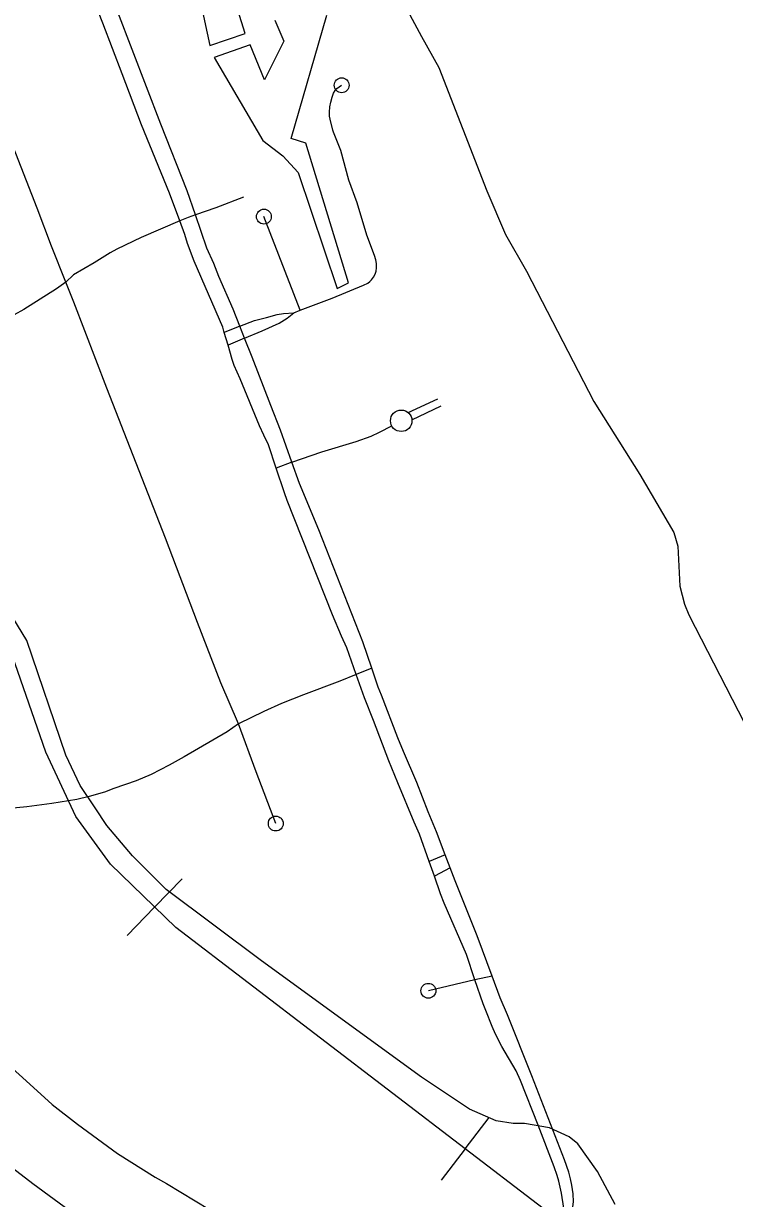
# Model space of a CAD drawing. Extents: x -19 to 366, y -4 to 359.
# Drawn here: x 153.091 to 153.543, y 192.207 to 192.954 of the extents above; entities that cross this region are included whole.
import ezdxf

# ---------------------------------------------------------------- set-up
doc = ezdxf.new("R2010")
doc.units = 0
for name, color, linetype in [('R_Border Prem', 7, 'Continuous'), ('R_Contour Annot', 7, 'Continuous'), ('R_Striping', 7, 'Continuous'), ('R_Temp Easement', 7, 'Continuous'), ('R_Water Annot', 7, 'Continuous'), ('Sheet Fence', 7, 'Continuous')]:
    doc.layers.add(name, color=color, linetype=linetype)

msp = doc.modelspace()

# ---------------------------------------------------------------- linework, layer by layer
at = {"layer": 'R_Border Prem'}
for points in [[(153.32759, 192.97584), (153.34394, 192.94549)], [(153.34394, 192.94549), (153.35509, 192.92583), (153.38547, 192.84747), (153.39726, 192.81965), (153.41071, 192.7964), (153.45344, 192.71357), (153.48261, 192.66709), (153.50432, 192.63024), (153.50666, 192.62171), (153.50801, 192.59628), (153.51094, 192.58472), (153.51384, 192.5781), (153.54907, 192.50927), (153.57074, 192.47716), (153.60098, 192.43866), (153.61482, 192.41408), (153.62823, 192.39558), (153.63346, 192.38176), (153.64398, 192.34634), (153.64821, 192.33897), (153.67096, 192.31313), (153.69474, 192.27763), (153.73423, 192.22002), (153.74665, 192.20683)]]:
    msp.add_lwpolyline(points, dxfattribs=at)
at = {"layer": 'R_Contour Annot'}
for points in [[(153.00655, 192.29273), (153.04805, 192.33154), (153.07746, 192.29601), (153.09304, 192.28203), (153.10945, 192.26688), (153.12557, 192.25447), (153.151, 192.23585), (153.17482, 192.2208), (153.1821, 192.21677), (153.20931, 192.20021), (153.26408, 192.17135), (153.26762, 192.16947), (153.29023, 192.15775), (153.29472, 192.15552), (153.31314, 192.1471), (153.32301, 192.14276), (153.34049, 192.13601), (153.34711, 192.13389), (153.35764, 192.13079), (153.3742, 192.12627), (153.38364, 192.12382), (153.4047, 192.1187)], [(153.39352, 192.07269), (153.3721, 192.0779), (153.36202, 192.08051), (153.34473, 192.08523), (153.3332, 192.08862), (153.32472, 192.09134), (153.30492, 192.09898), (153.29376, 192.1039), (153.27436, 192.11277), (153.26881, 192.11552), (153.24567, 192.12752), (153.24198, 192.12947), (153.18594, 192.159), (153.15834, 192.17581), (153.15071, 192.18002), (153.12434, 192.19669), (153.09714, 192.2166), (153.07888, 192.23065), (153.06116, 192.24702), (153.04501, 192.26151), (153.00655, 192.29273)]]:
    msp.add_lwpolyline(points, dxfattribs=at)
at = {"layer": 'R_Striping'}
msp.add_line((153.3355, 192.70655), (153.3544, 192.71526), dxfattribs=at)
for points in [[(153.19053, 192.82826), (153.18396, 192.846), (153.16625, 192.8894), (153.15394, 192.92181), (153.14154, 192.95389), (153.11751, 193.0154), (153.10884, 193.03838), (153.10096, 193.05768), (153.09764, 193.06525), (153.09293, 193.07435)], [(153.11825, 192.78937), (153.10914, 192.81224), (153.09998, 192.83646), (153.06437, 192.92705), (153.06105, 192.93681), (153.05853, 192.94269), (153.05389, 192.9522), (153.0486, 192.96184), (153.04446, 192.96891), (153.0259, 192.99936), (153.01521, 193.01733), (153.00455, 193.03706)], [(153.20044, 192.83206), (153.19519, 192.8474), (153.17846, 192.88972), (153.15113, 192.96088), (153.13036, 193.01405)], [(153.29266, 192.8731), (153.28806, 192.88457), (153.28764, 192.886), (153.28589, 192.89295), (153.28564, 192.8948), (153.28559, 192.8973), (153.28587, 192.90064), (153.28639, 192.90381), (153.28722, 192.9069), (153.28821, 192.90948), (153.28909, 192.91104), (153.29014, 192.91243), (153.29328, 192.91446)], [(153.30309, 192.83984), (153.29792, 192.85424), (153.29266, 192.8731)], [(153.23096, 192.84341), (153.21331, 192.83648), (153.20044, 192.83206)], [(153.31418, 192.80634), (153.30929, 192.81922), (153.30309, 192.83984)], [(153.19053, 192.82826), (153.16595, 192.81784), (153.15057, 192.8104), (153.14631, 192.80793), (153.1361, 192.80158), (153.12311, 192.79395), (153.11825, 192.78937)], [(153.20044, 192.83206), (153.19582, 192.83047), (153.19053, 192.82826)], [(153.21877, 192.75743), (153.21775, 192.76068), (153.19968, 192.80275), (153.19537, 192.81383), (153.19375, 192.81962), (153.19053, 192.82826)], [(153.22856, 192.76134), (153.2243, 192.77225), (153.2153, 192.7929), (153.21208, 192.80132), (153.20777, 192.81094), (153.20044, 192.83206)], [(153.267, 192.77157), (153.2439, 192.831)], [(153.267, 192.77157), (153.28716, 192.77929), (153.30719, 192.78746), (153.30982, 192.7888), (153.31126, 192.78975), (153.31227, 192.79076), (153.31357, 192.79253), (153.3146, 192.79448), (153.31528, 192.79645), (153.31548, 192.79845), (153.31533, 192.80118), (153.3149, 192.80357), (153.31418, 192.80634)], [(153.11825, 192.78937), (153.11215, 192.78519), (153.09156, 192.77208), (153.07924, 192.76512), (153.07226, 192.76154), (153.06762, 192.75933), (153.06156, 192.75682), (153.05297, 192.75394), (153.03608, 192.74865), (153.02182, 192.74473), (153.01173, 192.74156)], [(153.22771, 192.50869), (153.21662, 192.53487), (153.20165, 192.57314), (153.18134, 192.62666), (153.14414, 192.72208), (153.12325, 192.77666), (153.11825, 192.78937)], [(153.22856, 192.76134), (153.23799, 192.76509), (153.24558, 192.76692), (153.25244, 192.76886), (153.25642, 192.76956), (153.26288, 192.76991)], [(153.23153, 192.75377), (153.2429, 192.75855), (153.25365, 192.76328), (153.25877, 192.76647), (153.26288, 192.76991)], [(153.26288, 192.76991), (153.267, 192.77157)], [(153.22856, 192.76134), (153.21877, 192.75743)], [(153.23153, 192.75377), (153.22856, 192.76134)], [(153.22112, 192.74939), (153.21877, 192.75743)], [(153.23153, 192.75377), (153.22112, 192.74939)], [(153.26171, 192.67506), (153.25445, 192.69532), (153.24823, 192.71102), (153.23642, 192.74172), (153.23153, 192.75377)], [(153.25167, 192.67128), (153.24673, 192.68594), (153.24382, 192.69207), (153.24115, 192.69812), (153.22877, 192.72805), (153.22511, 192.73648), (153.22379, 192.74016), (153.22112, 192.74939)], [(153.33792, 192.7019), (153.35647, 192.71075)], [(153.26171, 192.67506), (153.28063, 192.68161), (153.30258, 192.68818), (153.312, 192.69161), (153.31728, 192.69405), (153.32512, 192.69804)], [(153.26171, 192.67506), (153.25167, 192.67128)], [(153.30255, 192.54013), (153.29665, 192.55707), (153.29318, 192.56442), (153.28745, 192.57802), (153.2587, 192.65075), (153.2569, 192.65561), (153.25167, 192.67128)], [(153.31243, 192.5441), (153.30679, 192.56086), (153.27875, 192.63212), (153.26657, 192.66146), (153.26171, 192.67506)], [(153.31243, 192.5441), (153.30255, 192.54013)], [(153.35908, 192.42554), (153.35357, 192.44021), (153.34832, 192.4529), (153.34108, 192.4716), (153.33251, 192.49114), (153.32889, 192.4999), (153.31861, 192.52692), (153.31648, 192.5321), (153.31243, 192.5441)], [(153.30255, 192.54013), (153.29219, 192.53584), (153.26915, 192.5272), (153.25517, 192.52163), (153.24391, 192.51653), (153.22771, 192.50869)], [(153.34891, 192.42123), (153.34278, 192.4386), (153.33942, 192.44623), (153.32886, 192.47138), (153.32329, 192.48521), (153.31356, 192.51094), (153.30771, 192.5254), (153.30255, 192.54013)], [(153.22771, 192.50869), (153.22066, 192.50369), (153.19326, 192.48782), (153.18385, 192.48253), (153.17225, 192.47663), (153.1629, 192.4725), (153.14862, 192.4677), (153.14263, 192.46537), (153.13288, 192.46264), (153.12515, 192.46081), (153.10921, 192.45824), (153.09331, 192.45607), (153.08235, 192.45506), (153.05598, 192.4554), (153.03676, 192.45514), (153.01489, 192.45559)], [(153.25146, 192.44545), (153.23892, 192.4783), (153.22771, 192.50869)], [(153.35908, 192.42554), (153.34891, 192.42123)], [(153.36215, 192.4173), (153.35908, 192.42554)], [(153.35214, 192.41203), (153.34891, 192.42123)], [(153.36215, 192.4173), (153.35214, 192.41203)], [(153.38879, 192.34853), (153.37923, 192.37416), (153.36526, 192.40901), (153.36215, 192.4173)], [(153.37794, 192.34607), (153.37246, 192.36217), (153.35844, 192.39482), (153.35608, 192.40083), (153.35214, 192.41203)], [(153.37794, 192.34607), (153.34835, 192.33919)], [(153.38879, 192.34853), (153.37794, 192.34607)], [(153.43508, 192.18951), (153.43482, 192.19529), (153.43434, 192.20109), (153.43296, 192.21068), (153.43129, 192.21819), (153.43021, 192.2219), (153.42832, 192.22739), (153.4181, 192.25392), (153.40692, 192.28229), (153.40411, 192.28826), (153.39498, 192.3039), (153.39094, 192.31154), (153.3888, 192.31654), (153.38494, 192.32674), (153.38306, 192.33101), (153.37794, 192.34607)], [(153.43891, 192.19784), (153.43943, 192.19875), (153.44018, 192.20197), (153.44059, 192.20507), (153.44027, 192.21011), (153.43951, 192.21567), (153.4387, 192.21978), (153.43756, 192.22403), (153.43489, 192.23172), (153.41396, 192.28518), (153.39862, 192.32385), (153.39393, 192.33482), (153.38879, 192.34853)]]:
    msp.add_lwpolyline(points, dxfattribs=at)
for centre, radius in [((153.29328, 192.91446), 0.00473), ((153.2439, 192.831), 0.00473), ((153.33112, 192.70131), 0.00683), ((153.25146, 192.44545), 0.00473), ((153.34835, 192.33919), 0.00473)]:
    msp.add_circle(centre, radius, dxfattribs=at)
at = {"layer": 'R_Temp Easement'}
for points in [[(153.20397, 192.96616), (153.20955, 192.93977), (153.23205, 192.94743), (153.22402, 192.97325)], [(153.25096, 192.95585), (153.25649, 192.94256), (153.24427, 192.91783), (153.23511, 192.94022), (153.21223, 192.93218), (153.24326, 192.87926), (153.25598, 192.86961), (153.26567, 192.859), (153.29053, 192.78535), (153.29753, 192.78898), (153.27053, 192.87763), (153.26125, 192.88064), (153.28389, 192.95898)], [(153.46705, 192.20353), (153.45576, 192.22443), (153.44334, 192.24194), (153.43769, 192.24646), (153.42527, 192.25211), (153.40946, 192.25494), (153.40212, 192.25494), (153.3914, 192.25663), (153.37446, 192.26397), (153.34398, 192.28431), (153.24236, 192.35832), (153.18195, 192.40351), (153.16049, 192.42498), (153.14412, 192.44419), (153.13678, 192.45548), (153.12719, 192.46961), (153.11815, 192.48881), (153.09331, 192.56169), (153.07863, 192.58598)]]:
    msp.add_lwpolyline(points, dxfattribs=at)
at = {"layer": 'R_Water Annot'}
for p, q in [((153.17455, 192.39237), (153.19193, 192.41035)), ((153.17455, 192.39237), (153.15717, 192.3744)), ((153.37169, 192.23883), (153.38688, 192.25868)), ((153.37169, 192.23883), (153.3565, 192.21897))]:
    msp.add_line(p, q, dxfattribs=at)
msp.add_lwpolyline([(153.46351, 192.16857), (153.18799, 192.37938), (153.14641, 192.41957), (153.12457, 192.44989), (153.10554, 192.49078), (153.07877, 192.56763), (152.97166, 192.93497), (152.89133, 193.20219), (152.85821, 193.30583), (152.83566, 193.34461), (152.81029, 193.37281), (152.77999, 193.40031), (152.71798, 193.45037), (152.66795, 193.48632), (152.62144, 193.51312), (152.53618, 193.55048), (152.38961, 193.60195), (152.32689, 193.6231), (152.28532, 193.63509), (152.24726, 193.64285)], dxfattribs=at)
msp.add_lwpolyline([(153.46351, 192.16857), (153.18799, 192.37938), (153.14641, 192.41957), (153.12457, 192.44989), (153.10554, 192.49078), (153.07877, 192.56763), (152.97166, 192.93497), (152.89133, 193.20219), (152.85821, 193.30583), (152.83566, 193.34461), (152.81029, 193.37281), (152.77999, 193.40031), (152.71798, 193.45037), (152.66795, 193.48632), (152.62144, 193.51312), (152.53618, 193.55048), (152.38961, 193.60195), (152.32689, 193.6231), (152.28532, 193.63509), (152.24726, 193.64285)], dxfattribs=at)
at = {"layer": 'Sheet Fence'}
for points in [[(156.50946, 189.3937), (156.44759, 191.65634), (156.2114, 200.27623), (155.97446, 208.89626), (155.73678, 217.51643), (155.49836, 226.13674), (155.2592, 234.75719), (155.01929, 243.37778), (154.77865, 251.9985), (154.53727, 260.61937), (154.29515, 269.24038), (154.0523, 277.86152), (153.80871, 286.48281), (153.56438, 295.10424), (153.31933, 303.72581), (153.07354, 312.34752), (152.82702, 320.96938), (152.57978, 329.59137), (152.3318, 338.21351), (152.0831, 346.83579)], [(154.11585, 1.87092), (153.9063, 10.48743), (153.69602, 19.10409), (153.48501, 27.72087), (153.27327, 36.3378), (153.0608, 44.95486), (152.84759, 53.57206), (152.63366, 62.1894), (152.419, 70.80688), (152.20362, 79.42449), (151.98751, 88.04225), (151.77068, 96.66014), (151.55312, 105.27817), (151.33484, 113.89634), (151.11584, 122.51465), (150.89612, 131.13311), (150.67568, 139.7517), (150.45452, 148.37043), (150.23264, 156.98931), (150.01005, 165.60832), (149.78674, 174.22748), (149.56272, 182.84677), (149.33799, 191.46621), (149.11254, 200.0858), (148.88638, 208.70552), (148.65952, 217.32539), (148.43194, 225.9454), (148.20366, 234.56555), (147.97466, 243.18584), (147.74497, 251.80628), (147.51457, 260.42687), (147.28346, 269.04759), (147.05165, 277.66846), (146.81914, 286.28948), (146.58593, 294.91064), (146.35202, 303.53194), (146.11742, 312.15339), (145.88211, 320.77499), (145.64611, 329.39673), (145.40941, 338.01861), (145.17202, 346.64065)], [(0, 189.51617), (7.11214, 189.52059), (14.22427, 189.53386), (21.33637, 189.55597), (28.44845, 189.58693), (35.56048, 189.62672), (42.67245, 189.67537), (49.78436, 189.73285), (56.89619, 189.79918), (64.00793, 189.87436), (71.11958, 189.95838), (78.23111, 190.05124), (85.34253, 190.15294), (92.45381, 190.26349), (99.56495, 190.38288), (106.67593, 190.51112), (113.78675, 190.6482), (120.89739, 190.79412), (128.00785, 190.94888), (135.11811, 191.11248), (142.22816, 191.28493), (149.33799, 191.46621), (156.44759, 191.65634), (163.55694, 191.85531), (170.66605, 192.06312), (177.77489, 192.27977), (184.88345, 192.50526), (191.99173, 192.73959), (199.09971, 192.98276), (206.20739, 193.23477), (213.31474, 193.49561), (220.42177, 193.7653), (227.52845, 194.04382), (234.63479, 194.33118), (241.74076, 194.62738), (248.84635, 194.93241), (255.95157, 195.24628), (263.05638, 195.56898), (270.16079, 195.90052), (277.26478, 196.24089), (284.36834, 196.5901), (291.47147, 196.94814), (298.57414, 197.31501), (305.67635, 197.69072), (312.77809, 198.07525), (319.87934, 198.46862), (326.9801, 198.87082), (334.08035, 199.28185), (341.18009, 199.7017)]]:
    msp.add_spline(points, degree=3, dxfattribs=at)

doc.saveas('drawing.dxf')
